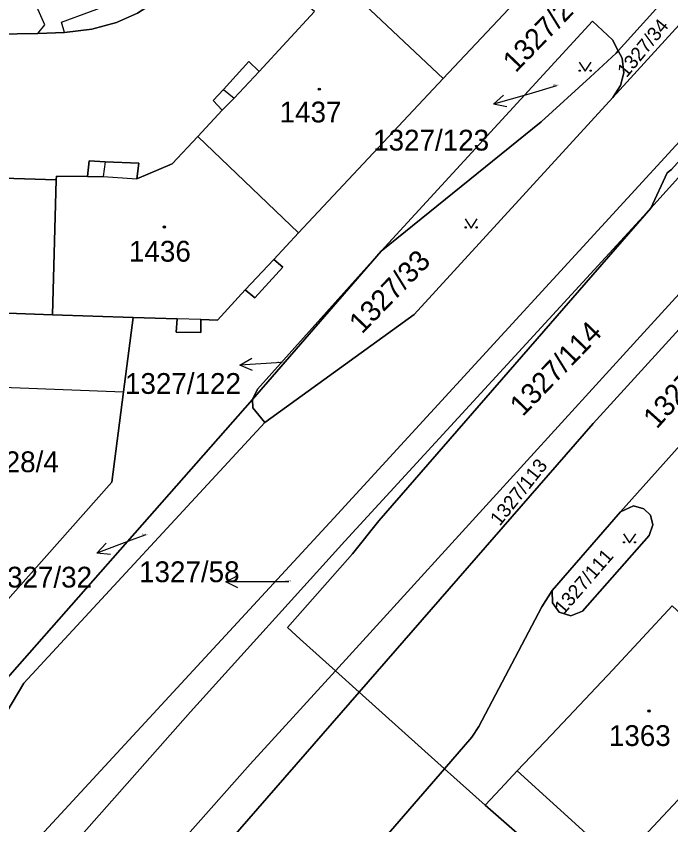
# Model space of a CAD drawing. Extents: x -598934 to -598196, y -1162208 to -1161502.
# Drawn here: x -598595 to -598541.5, y -1161757.9 to -1161691.8 of the extents above; entities that cross this region are included whole.
import ezdxf

# ---------------------------------------------------------------- set-up
doc = ezdxf.new("R2010")
doc.units = 0
for name, color, linetype in [('KN_CAR_KR', 7, 'Continuous'), ('KN_KULTURY', 7, 'Continuous'), ('KN_PARC_CIS_POM', 7, 'Continuous'), ('KN_PARC_CIS_POZ', 7, 'Continuous'), ('KN_PARC_CIS_STAV', 7, 'Continuous'), ('KN_PARC_PLOCHA', 7, 'Continuous'), ('PARC_C_SIPKA', 7, 'Continuous'), ('parcely_l', 7, 'Continuous')]:
    doc.layers.add(name, color=color, linetype=linetype)

msp = doc.modelspace()

# ---------------------------------------------------------------- linework, layer by layer
at = {"layer": 'KN_CAR_KR'}
for points in [[(-598592.69, -1161692.52), (-598594.08, -1161689.38)], [(-598591.35, -1161692.32), (-598584.22, -1161689.66)], [(-598593.28, -1161693.23), (-598592.69, -1161692.52)], [(-598591.1, -1161693.15), (-598591.35, -1161692.32)], [(-598577.23, -1161698.53), (-598575.19, -1161696.34)], [(-598578.1, -1161697.81), (-598577.23, -1161698.53)], [(-598578.19, -1161699.5), (-598577.23, -1161698.53)], [(-598587.78, -1161703.72), (-598587.94, -1161704.94)], [(-598589.2, -1161704.92), (-598587.94, -1161704.94)], [(-598587.94, -1161704.94), (-598585.17, -1161705.12)], [(-598573.97, -1161711.71), (-598576.31, -1161714.19)], [(-598579.94, -1161716.62), (-598581.89, -1161716.57)], [(-598608.83, -1161721.67), (-598586.27, -1161722.54)], [(-598555.44, -1161754.97), (-598554.08, -1161753.52)], [(-598556.71, -1161756.32), (-598555.44, -1161754.97)]]:
    msp.add_lwpolyline(points, dxfattribs=at)
at = {"layer": 'KN_KULTURY'}
for points in [[(-598549.022, -1161695.582), (-598548.522, -1161696.332), (-598548.022, -1161695.582)], [(-598558.342, -1161708.392), (-598557.842, -1161709.142), (-598557.342, -1161708.392)], [(-598545.392, -1161734.132), (-598544.892, -1161734.882), (-598544.392, -1161734.132)]]:
    msp.add_lwpolyline(points, dxfattribs=at)
for centre, radius in [((-598548.972, -1161696.281), 0.05), ((-598548.073, -1161696.281), 0.05), ((-598570.26, -1161697.79), 0.09), ((-598570.26, -1161697.79), 0.0398), ((-598582.93, -1161709.06), 0.09), ((-598582.93, -1161709.06), 0.0398), ((-598558.292, -1161709.091), 0.05), ((-598557.393, -1161709.091), 0.05), ((-598545.342, -1161734.831), 0.05), ((-598544.443, -1161734.831), 0.05), ((-598543.31, -1161748.62), 0.09), ((-598543.31, -1161748.62), 0.0398)]:
    msp.add_circle(centre, radius, dxfattribs=at)
at = {"layer": 'KN_PARC_PLOCHA'}
for points in [[(-598601.64, -1161758.47), (-598594.41, -1161746.34), (-598574.71, -1161725.04), (-598562.49, -1161716.2), (-598546.26, -1161698.46), (-598538.27, -1161689.71), (-598508.71, -1161657.4), (-598500.6, -1161648.49), (-598493.91, -1161641.2), (-598488.42, -1161635.24), (-598481.9, -1161628.09), (-598472.12, -1161617.39), (-598454.81, -1161598.51), (-598446.33, -1161589.22), (-598435.01, -1161576.84), (-598438.32, -1161581.74), (-598452.8, -1161599.01), (-598453, -1161599.23), (-598502.88, -1161660.58), (-598537.16, -1161698.1), (-598569.06, -1161732.86), (-598601.28, -1161767.71)], [(-598595.68, -1161639.87), (-598580.42, -1161644.22), (-598570.73, -1161646.3), (-598552.3, -1161650.32), (-598567.35, -1161665.43), (-598566.64, -1161668.59), (-598569.17, -1161671.33), (-598574.16, -1161676.83), (-598575.68, -1161679.47), (-598576.97, -1161682.25), (-598576.63, -1161683.85), (-598578.63, -1161685.88), (-598581.99, -1161689.3), (-598583.59, -1161690.6), (-598585.12, -1161691.58), (-598586.84, -1161692.34), (-598588.85, -1161692.9), (-598591.1, -1161693.15), (-598593.28, -1161693.23), (-598610.15, -1161693.51)], [(-598610.15, -1161693.51), (-598593.28, -1161693.23), (-598591.1, -1161693.15), (-598588.85, -1161692.9), (-598586.84, -1161692.34), (-598585.12, -1161691.58), (-598583.59, -1161690.6), (-598581.99, -1161689.3), (-598578.63, -1161685.88), (-598576.63, -1161683.85), (-598576.97, -1161682.25), (-598575.68, -1161679.47), (-598574.16, -1161676.83), (-598569.17, -1161671.33), (-598566.64, -1161668.59), (-598567.35, -1161665.43), (-598552.3, -1161650.32)], [(-598510.61, -1161651.4), (-598544.94, -1161688.98), (-598543.81, -1161690.01), (-598542.71, -1161690.57), (-598542.22, -1161690.68), (-598545.81, -1161694.66), (-598546.28, -1161693.77), (-598547.91, -1161692.23), (-598565.2, -1161711.02), (-598575.32, -1161722.3), (-598575.72, -1161723.15), (-598605.82, -1161757.29)], [(-598600.45, -1161744.8), (-598587.23, -1161729.92), (-598586.27, -1161722.54), (-598585.47, -1161716.45), (-598581.89, -1161716.57), (-598581.96, -1161717.66), (-598579.95, -1161717.69), (-598579.94, -1161716.62), (-598578.57, -1161716.67), (-598576.31, -1161714.19), (-598575.54, -1161714.86), (-598573.24, -1161712.35), (-598573.97, -1161711.71), (-598571.95, -1161709.54), (-598560.12, -1161696.91), (-598552.08, -1161688.35), (-598548.99, -1161685.08), (-598548.07, -1161684.17), (-598547.19, -1161685.05), (-598535.07, -1161672.42), (-598520.79, -1161657.48)], [(-598570.65, -1161691.44), (-598575.19, -1161696.34), (-598576.02, -1161695.52), (-598578.1, -1161697.81), (-598578.94, -1161698.71), (-598578.19, -1161699.5), (-598580.2, -1161701.65), (-598582.3, -1161703.89), (-598585.17, -1161705.12), (-598585.01, -1161703.83), (-598587.78, -1161703.72), (-598589.08, -1161703.64), (-598589.2, -1161704.92), (-598591.75, -1161704.9), (-598591.78, -1161705.2), (-598610.79, -1161704.61)], [(-598599.26, -1161769.56), (-598580.79, -1161748.69), (-598568.17, -1161734.75), (-598543.16, -1161707.52), (-598565.39, -1161733.07), (-598567.54, -1161735.78), (-598572.86, -1161741.8), (-598571.83, -1161742.74), (-598568.94, -1161745.33), (-598575.91, -1161752.96), (-598593.14, -1161772.4)], [(-598611.1, -1161715.67), (-598595.03, -1161716.12), (-598592.07, -1161716.23), (-598585.47, -1161716.45), (-598586.27, -1161722.54), (-598587.23, -1161729.92), (-598600.45, -1161744.8)], [(-598545.37, -1161766.24), (-598556.71, -1161756.32), (-598560.03, -1161753.34), (-598557.79, -1161750.75), (-598557.21, -1161749.89), (-598552.06, -1161740.1), (-598551.22, -1161738.78), (-598551.18, -1161739.79), (-598550.66, -1161740.54), (-598549.7, -1161740.83), (-598548.73, -1161740.45), (-598543.29, -1161734.28), (-598542.98, -1161733.4), (-598543.18, -1161732.6), (-598543.72, -1161732.09), (-598544.56, -1161731.85), (-598545.62, -1161732.34), (-598540.3, -1161726.37)], [(-598541.41, -1161740.03), (-598546.27, -1161745.25), (-598551.27, -1161750.58), (-598554.08, -1161753.52), (-598545.78, -1161761.07)], [(-598589.46, -1161772.87), (-598567, -1161747.08), (-598560.03, -1161753.34), (-598578.23, -1161774.35)]]:
    msp.add_lwpolyline(points, dxfattribs=at)
for points in [[(-598505.37, -1161663.64), (-598506.47, -1161665.03), (-598508.71, -1161667.7), (-598510.96, -1161670.48), (-598517.78, -1161678.03), (-598530.94, -1161692.67), (-598531.26, -1161693.01), (-598541.47, -1161704.37), (-598541.81, -1161704.64), (-598543.16, -1161707.52), (-598568.17, -1161734.75), (-598580.79, -1161748.69), (-598599.26, -1161769.56), (-598615.93, -1161788.89), (-598618.28, -1161786.85), (-598601.28, -1161767.71), (-598569.06, -1161732.86), (-598537.16, -1161698.1), (-598502.88, -1161660.58)], [(-598552.08, -1161688.35), (-598560.12, -1161696.91), (-598568.4, -1161689.14), (-598567.83, -1161688.52), (-598560.43, -1161680.67)], [(-598567.83, -1161688.52), (-598568.4, -1161689.14), (-598560.12, -1161696.91), (-598571.95, -1161709.54), (-598580.2, -1161701.65), (-598578.19, -1161699.5), (-598578.94, -1161698.71), (-598578.1, -1161697.81), (-598576.02, -1161695.52), (-598575.19, -1161696.34), (-598570.65, -1161691.44), (-598571.48, -1161690.75), (-598569.6, -1161688.67), (-598568.69, -1161687.79)], [(-598546.26, -1161698.46), (-598545.63, -1161697.5), (-598545.35, -1161696.46), (-598545.49, -1161695.27), (-598545.81, -1161694.66), (-598542.22, -1161690.68), (-598541.63, -1161690.81), (-598540.45, -1161690.7), (-598539.31, -1161690.33), (-598538.27, -1161689.71)], [(-598545.81, -1161694.66), (-598545.99, -1161694.86), (-598548.1, -1161696.81), (-598552.12, -1161700.47), (-598565.2, -1161711.02), (-598547.91, -1161692.23), (-598546.28, -1161693.77)], [(-598530.06, -1161693.07), (-598533.11, -1161696.4), (-598543.16, -1161707.52), (-598541.81, -1161704.64), (-598541.47, -1161704.37), (-598531.26, -1161693.01), (-598530.94, -1161692.67)], [(-598523.8, -1161695.89), (-598544.3, -1161718.3), (-598568.94, -1161745.33), (-598571.83, -1161742.74), (-598572.86, -1161741.8), (-598567.54, -1161735.78), (-598565.39, -1161733.07), (-598543.16, -1161707.52), (-598533.11, -1161696.4), (-598530.06, -1161693.07)], [(-598546.26, -1161698.46), (-598562.49, -1161716.2), (-598574.71, -1161725.04), (-598575.69, -1161723.85), (-598575.72, -1161723.15), (-598565.2, -1161711.02), (-598552.12, -1161700.47), (-598548.1, -1161696.81), (-598545.99, -1161694.86), (-598545.81, -1161694.66), (-598545.49, -1161695.27), (-598545.35, -1161696.46), (-598545.63, -1161697.5)], [(-598521.97, -1161696.72), (-598547.88, -1161725.12), (-598567, -1161747.08), (-598568.94, -1161745.33), (-598544.3, -1161718.3), (-598523.8, -1161695.89)], [(-598515.78, -1161699.51), (-598520.62, -1161704.8), (-598540.3, -1161726.37), (-598545.62, -1161732.34), (-598551.22, -1161738.78), (-598552.06, -1161740.1), (-598557.21, -1161749.89), (-598557.79, -1161750.75), (-598560.03, -1161753.34), (-598567, -1161747.08), (-598547.88, -1161725.12), (-598521.97, -1161696.72)], [(-598571.95, -1161709.54), (-598573.97, -1161711.71), (-598573.24, -1161712.35), (-598575.54, -1161714.86), (-598576.31, -1161714.19), (-598578.57, -1161716.67), (-598579.94, -1161716.62), (-598579.95, -1161717.69), (-598581.96, -1161717.66), (-598581.89, -1161716.57), (-598585.47, -1161716.45), (-598592.07, -1161716.23), (-598591.78, -1161705.2), (-598591.75, -1161704.9), (-598589.2, -1161704.92), (-598589.08, -1161703.64), (-598587.78, -1161703.72), (-598585.01, -1161703.83), (-598585.17, -1161705.12), (-598582.3, -1161703.89), (-598580.2, -1161701.65)], [(-598591.78, -1161705.2), (-598592.07, -1161716.23), (-598595.03, -1161716.12), (-598611.1, -1161715.67), (-598610.79, -1161704.61)], [(-598468.63, -1161720.8), (-598458.77, -1161729.49), (-598474.53, -1161747.01), (-598505.54, -1161780.43), (-598505.91, -1161780.84), (-598507.88, -1161780.28), (-598515.19, -1161778.23), (-598542.18, -1161767.07), (-598540.95, -1161765.46), (-598543.04, -1161763.56), (-598545.78, -1161761.07), (-598536.13, -1161750.75), (-598533.19, -1161747.65), (-598527.64, -1161741.82), (-598526.22, -1161740.28), (-598520.88, -1161734.41), (-598507.87, -1161720.56), (-598509.16, -1161719.36), (-598497.98, -1161707.55), (-598490.92, -1161710.74), (-598487.64, -1161712.22), (-598474.84, -1161718), (-598472.67, -1161718.98)], [(-598575.72, -1161723.15), (-598575.32, -1161722.3), (-598565.2, -1161711.02)], [(-598574.71, -1161725.04), (-598594.41, -1161746.34), (-598601.64, -1161758.47), (-598603.13, -1161759.68), (-598605.13, -1161760.41), (-598607.14, -1161760.52), (-598609.11, -1161760.08), (-598610.85, -1161759.04), (-598612.11, -1161757.87), (-598610.67, -1161758.61), (-598609.3, -1161758.82), (-598607.88, -1161758.59), (-598606.66, -1161757.99), (-598605.82, -1161757.29), (-598575.72, -1161723.15), (-598575.69, -1161723.85)], [(-598551.22, -1161738.78), (-598545.62, -1161732.34), (-598544.56, -1161731.85), (-598543.72, -1161732.09), (-598543.18, -1161732.6), (-598542.98, -1161733.4), (-598543.29, -1161734.28), (-598548.73, -1161740.45), (-598549.7, -1161740.83), (-598550.66, -1161740.54), (-598551.18, -1161739.79)], [(-598533.19, -1161747.65), (-598536.13, -1161750.75), (-598545.78, -1161761.07), (-598554.08, -1161753.52), (-598551.27, -1161750.58), (-598546.27, -1161745.25), (-598541.41, -1161740.03)], [(-598567, -1161747.08), (-598589.46, -1161772.87), (-598608.6, -1161795.18), (-598610.98, -1161793.12), (-598593.14, -1161772.4), (-598575.91, -1161752.96), (-598568.94, -1161745.33)], [(-598545.37, -1161766.24), (-598546.9, -1161768), (-598558.22, -1161758.94), (-598584.7, -1161789.42), (-598582.15, -1161791.52), (-598581.74, -1161792.14), (-598581.82, -1161792.88), (-598583.78, -1161795.31), (-598586.17, -1161793.37), (-598587.35, -1161791.74), (-598588.19, -1161789.85), (-598588.71, -1161787.93), (-598588.96, -1161785.9), (-598588.8, -1161783.88), (-598588.18, -1161781.97), (-598586.75, -1161780.43), (-598578.97, -1161775.02), (-598578.23, -1161774.35), (-598560.03, -1161753.34), (-598556.71, -1161756.32)]]:
    msp.add_lwpolyline(points, close=True, dxfattribs=at)
at = {"layer": 'PARC_C_SIPKA'}
for points in [[(-598550.86, -1161697.53), (-598553.14, -1161698.19), (-598556.021, -1161699.027)], [(-598554.921, -1161699.228), (-598556.021, -1161699.027), (-598555.2, -1161698.268)], [(-598575.726, -1161720.781), (-598576.754, -1161720.343), (-598575.787, -1161719.783)], [(-598573.35, -1161720.14), (-598573.76, -1161720.16), (-598576.754, -1161720.343)], [(-598584.45, -1161734.22), (-598585.63, -1161734.66), (-598588.439, -1161735.714)], [(-598587.327, -1161735.831), (-598588.439, -1161735.714), (-598587.678, -1161734.894)], [(-598576.91, -1161738.55), (-598577.91, -1161738.05), (-598576.91, -1161737.55)], [(-598572.76, -1161738.05), (-598574.91, -1161738.05), (-598577.91, -1161738.05)]]:
    msp.add_lwpolyline(points, dxfattribs=at)
at = {"layer": 'parcely_l'}
for points in [[(-598552.3, -1161650.32), (-598567.35, -1161665.43), (-598566.64, -1161668.59), (-598569.17, -1161671.33), (-598574.16, -1161676.83), (-598575.68, -1161679.47), (-598576.97, -1161682.25), (-598576.63, -1161683.85), (-598578.63, -1161685.88), (-598581.99, -1161689.3), (-598583.59, -1161690.6), (-598585.12, -1161691.58), (-598586.84, -1161692.34), (-598588.85, -1161692.9), (-598591.1, -1161693.15), (-598593.28, -1161693.23), (-598610.15, -1161693.51)], [(-598618.28, -1161786.85), (-598601.28, -1161767.71), (-598569.06, -1161732.86), (-598537.16, -1161698.1), (-598502.88, -1161660.58)], [(-598580.2, -1161701.65), (-598578.19, -1161699.5), (-598578.94, -1161698.71), (-598578.1, -1161697.81), (-598576.02, -1161695.52), (-598575.19, -1161696.34), (-598570.65, -1161691.44), (-598571.48, -1161690.75), (-598569.6, -1161688.67), (-598568.69, -1161687.79), (-598567.83, -1161688.52)], [(-598567.83, -1161688.52), (-598568.4, -1161689.14), (-598560.12, -1161696.91)], [(-598560.12, -1161696.91), (-598552.08, -1161688.35)], [(-598538.27, -1161689.71), (-598546.26, -1161698.46)], [(-598542.22, -1161690.68), (-598545.81, -1161694.66)], [(-598565.2, -1161711.02), (-598547.91, -1161692.23), (-598546.28, -1161693.77), (-598545.81, -1161694.66)], [(-598530.94, -1161692.67), (-598531.26, -1161693.01), (-598541.47, -1161704.37), (-598541.81, -1161704.64), (-598543.16, -1161707.52)], [(-598530.06, -1161693.07), (-598533.11, -1161696.4), (-598543.16, -1161707.52)], [(-598545.81, -1161694.66), (-598545.99, -1161694.86), (-598548.1, -1161696.81), (-598552.12, -1161700.47), (-598565.2, -1161711.02)], [(-598546.26, -1161698.46), (-598545.63, -1161697.5), (-598545.35, -1161696.46), (-598545.49, -1161695.27), (-598545.81, -1161694.66)], [(-598523.8, -1161695.89), (-598544.3, -1161718.3), (-598568.94, -1161745.33)], [(-598521.97, -1161696.72), (-598547.88, -1161725.12), (-598567, -1161747.08)], [(-598560.12, -1161696.91), (-598571.95, -1161709.54)], [(-598546.26, -1161698.46), (-598562.49, -1161716.2), (-598574.71, -1161725.04)], [(-598591.78, -1161705.2), (-598591.75, -1161704.9), (-598589.2, -1161704.92), (-598589.08, -1161703.64), (-598587.78, -1161703.72), (-598585.01, -1161703.83), (-598585.17, -1161705.12), (-598582.3, -1161703.89), (-598580.2, -1161701.65)], [(-598571.95, -1161709.54), (-598580.2, -1161701.65)], [(-598610.79, -1161704.61), (-598591.78, -1161705.2)], [(-598591.78, -1161705.2), (-598592.07, -1161716.23)], [(-598543.16, -1161707.52), (-598568.17, -1161734.75), (-598580.79, -1161748.69), (-598599.26, -1161769.56), (-598615.93, -1161788.89)], [(-598543.16, -1161707.52), (-598565.39, -1161733.07), (-598567.54, -1161735.78), (-598572.86, -1161741.8), (-598571.83, -1161742.74), (-598568.94, -1161745.33)], [(-598585.47, -1161716.45), (-598581.89, -1161716.57), (-598581.96, -1161717.66), (-598579.95, -1161717.69), (-598579.94, -1161716.62), (-598578.57, -1161716.67), (-598576.31, -1161714.19), (-598575.54, -1161714.86), (-598573.24, -1161712.35), (-598573.97, -1161711.71), (-598571.95, -1161709.54)], [(-598575.72, -1161723.15), (-598575.32, -1161722.3), (-598565.2, -1161711.02)], [(-598565.2, -1161711.02), (-598575.72, -1161723.15)], [(-598592.07, -1161716.23), (-598595.03, -1161716.12), (-598611.1, -1161715.67)], [(-598600.45, -1161744.8), (-598587.23, -1161729.92), (-598586.27, -1161722.54), (-598585.47, -1161716.45)], [(-598585.47, -1161716.45), (-598592.07, -1161716.23)], [(-598575.72, -1161723.15), (-598605.82, -1161757.29), (-598606.66, -1161757.99), (-598607.88, -1161758.59), (-598609.3, -1161758.82), (-598610.67, -1161758.61), (-598612.11, -1161757.87)], [(-598574.71, -1161725.04), (-598575.69, -1161723.85), (-598575.72, -1161723.15)], [(-598574.71, -1161725.04), (-598594.41, -1161746.34), (-598601.64, -1161758.47), (-598603.13, -1161759.68), (-598605.13, -1161760.41), (-598607.14, -1161760.52), (-598609.11, -1161760.08), (-598610.85, -1161759.04), (-598612.11, -1161757.87)], [(-598545.62, -1161732.34), (-598540.3, -1161726.37)], [(-598551.22, -1161738.78), (-598551.18, -1161739.79), (-598550.66, -1161740.54), (-598549.7, -1161740.83), (-598548.73, -1161740.45), (-598543.29, -1161734.28), (-598542.98, -1161733.4), (-598543.18, -1161732.6), (-598543.72, -1161732.09), (-598544.56, -1161731.85), (-598545.62, -1161732.34)], [(-598545.62, -1161732.34), (-598551.22, -1161738.78)], [(-598560.03, -1161753.34), (-598557.79, -1161750.75), (-598557.21, -1161749.89), (-598552.06, -1161740.1), (-598551.22, -1161738.78)], [(-598545.78, -1161761.07), (-598554.08, -1161753.52), (-598551.27, -1161750.58), (-598546.27, -1161745.25), (-598541.41, -1161740.03)], [(-598610.98, -1161793.12), (-598593.14, -1161772.4), (-598575.91, -1161752.96), (-598568.94, -1161745.33)], [(-598568.94, -1161745.33), (-598567, -1161747.08)], [(-598567, -1161747.08), (-598589.46, -1161772.87), (-598608.6, -1161795.18)], [(-598560.03, -1161753.34), (-598567, -1161747.08)], [(-598533.19, -1161747.65), (-598536.13, -1161750.75), (-598545.78, -1161761.07)], [(-598583.78, -1161795.31), (-598586.17, -1161793.37), (-598587.35, -1161791.74), (-598588.19, -1161789.85), (-598588.71, -1161787.93), (-598588.96, -1161785.9), (-598588.8, -1161783.88), (-598588.18, -1161781.97), (-598586.75, -1161780.43), (-598578.97, -1161775.02), (-598578.23, -1161774.35), (-598560.03, -1161753.34)], [(-598560.03, -1161753.34), (-598556.71, -1161756.32), (-598545.37, -1161766.24)]]:
    msp.add_lwpolyline(points, dxfattribs=at)

# ---------------------------------------------------------------- texts
at = {"layer": 'KN_PARC_CIS_POM'}
for s, p in [('1327/123', (-598551.243, -1161697.53)), ('1327/122', (-598573.733, -1161720.14)), ('1327/32', (-598584.783, -1161734.22)), ('1327/58', (-598573.093, -1161738.05))]:
    msp.add_text(s, height=0.1, dxfattribs=at).set_placement(p)
at = {"layer": 'KN_PARC_CIS_POZ'}
for s, height, rotation, p in [('1327/24', 1.7, 45.90019, (-598554.203, -1161696.503)), ('1327/34', 1.14, 50.49155, (-598545.128, -1161696.902)), ('1327/33', 1.7, 45.96558, (-598566.769, -1161717.864)), ('1327/114', 1.7, 45.97118, (-598553.629, -1161724.615)), ('1327/112', 1.7, 48.09007, (-598542.663, -1161725.63)), ('1327/113', 1.14, 51.49796, (-598555.5, -1161733.56)), ('1327/111', 1.14, 49.11005, (-598550.291, -1161740.804))]:
    msp.add_text(s, height=height, rotation=rotation, dxfattribs=at).set_placement(p)
for s, p in [('1327/123', (-598565.857, -1161702.81)), ('1327/122', (-598586.147, -1161722.7)), ('1428/4', (-598598.512, -1161729.1)), ('1327/58', (-598584.997, -1161738.09)), ('1327/32', (-598597.057, -1161738.53))]:
    msp.add_text(s, height=1.7, dxfattribs=at).set_placement(p)
at = {"layer": 'KN_PARC_CIS_STAV'}
for s, p in [('1437', (-598573.502, -1161700.51)), ('1436', (-598585.822, -1161711.89)), ('1363', (-598546.582, -1161751.48))]:
    msp.add_text(s, height=1.7, dxfattribs=at).set_placement(p)

doc.saveas('drawing.dxf')
